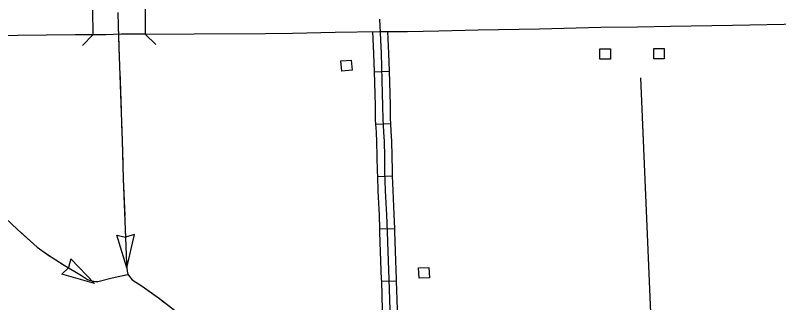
# Model space of a CAD drawing. Extents: x 1084508 to 1142749, y 1057638 to 1093403.
# Drawn here: x 1121021 to 1123432, y 1061638 to 1062547 of the extents above; entities that cross this region are included whole.
import ezdxf

# ---------------------------------------------------------------- set-up
doc = ezdxf.new("R2010")
doc.units = 0
for name, color, linetype in [('Level 15', 7, 'Continuous'), ('Level 32', 7, 'Continuous'), ('Level 37', 7, 'Continuous'), ('Level 43', 7, 'Continuous'), ('Level 5', 7, 'Continuous'), ('Level 56', 7, 'Continuous')]:
    doc.layers.add(name, color=color, linetype=linetype)

msp = doc.modelspace()

# ---------------------------------------------------------------- linework, layer by layer
at = {"layer": 'Level 15'}
for p, q in [((1121264.8, 1062563.6), (1121266.2, 1062485.1)), ((1121430.7, 1062565.8), (1121431.6, 1062487.4))]:
    msp.add_line(p, q, dxfattribs=at)
for points in [[(1122170.9, 1062495.7), (1122259.4, 1062495.7), (1122358.3, 1062498), (1122482.8, 1062500.8), (1122676.6, 1062504.4), (1122869.6, 1062509), (1122985.6, 1062510.4), (1123090.5, 1062512.5), (1123285.7, 1062516), (1123503.8, 1062519.9), (1123710.3, 1062524.1), (1123770.8, 1062526.4)], [(1121266.2, 1062485.1), (1121210.6, 1062485.2), (1121029, 1062483.3), (1120838, 1062481.7), (1120699.7, 1062480.6)], [(1121431.6, 1062487.4), (1121355.4, 1062486.7), (1121306.9, 1062485.1), (1121266.2, 1062485.1)], [(1121431.6, 1062487.4), (1121585.6, 1062488.6), (1121811.2, 1062489.3), (1121896.9, 1062490.5), (1122031, 1062493.7), (1122170.9, 1062495.7)]]:
    msp.add_lwpolyline(points, dxfattribs=at)
at = {"layer": 'Level 32'}
for p, q in [((1122154.1, 1062368.6), (1122201.2, 1062370)), ((1122158.8, 1062202.2), (1122205.8, 1062205.2)), ((1122164.4, 1062037.3), (1122211.5, 1062038.9)), ((1122171.2, 1061871.7), (1122218.2, 1061873.3)), ((1122177, 1061706.1), (1122224.1, 1061707.6))]:
    msp.add_line(p, q, dxfattribs=at)
for points in [[(1122170.9, 1062534.9), (1122176, 1062425.6), (1122179.8, 1062299.5), (1122180.9, 1062261), (1122181.4, 1062218.5), (1122183.9, 1062178.9), (1122185.4, 1062147.8), (1122186.5, 1062100.6), (1122187.3, 1062055), (1122189.5, 1061992.3), (1122193.2, 1061915.7), (1122195, 1061862.2), (1122197.2, 1061800), (1122200.4, 1061712.2), (1122203.5, 1061616.2)], [(1122149.2, 1062495.4), (1122152.5, 1062424.7), (1122154.1, 1062368.6)], [(1122196.3, 1062495.7), (1122199.5, 1062426.5), (1122201.2, 1062370)], [(1122154.1, 1062368.6), (1122156.2, 1062298.8), (1122157.3, 1062260.6), (1122157.9, 1062217.7), (1122158.8, 1062202.2)], [(1122201.2, 1062370), (1122203.3, 1062300.2), (1122204.4, 1062261.5), (1122204.9, 1062219.4), (1122205.8, 1062205.2)], [(1122158.8, 1062202.2), (1122160.4, 1062177.6), (1122161.8, 1062147), (1122163, 1062100.1), (1122163.8, 1062054.4), (1122164.4, 1062037.3)], [(1122205.8, 1062205.2), (1122207.4, 1062180.2), (1122208.9, 1062148.7), (1122210.1, 1062101.1), (1122210.9, 1062055.7), (1122211.5, 1062038.9)], [(1122164.4, 1062037.3), (1122166, 1061991.3), (1122169.6, 1061914.7), (1122171.2, 1061871.7)], [(1122211.5, 1062038.9), (1122213, 1061993.2), (1122216.7, 1061916.7), (1122218.2, 1061873.3)], [(1122218.2, 1061873.3), (1122218.6, 1061863.1), (1122220.7, 1061800.9), (1122223.9, 1061713), (1122224.1, 1061707.6)], [(1122171.2, 1061871.7), (1122171.5, 1061861.4), (1122173.7, 1061799.2), (1122176.8, 1061711.4), (1122177, 1061706.1)], [(1122177, 1061706.1), (1122180, 1061615.4), (1122183, 1061540.3)], [(1122224.1, 1061707.6), (1122227.1, 1061617.1), (1122230, 1061542.2)]]:
    msp.add_lwpolyline(points, dxfattribs=at)
at = {"layer": 'Level 37'}
for points in [[(1121266.1, 1062485.1), (1121233.3, 1062451.3)], [(1121465.3, 1062454.4), (1121431.6, 1062487.4)]]:
    msp.add_lwpolyline(points, dxfattribs=at)
at = {"layer": 'Level 43'}
for p, q in [((1121373.1, 1061748.6), (1121341.3, 1061851.6)), ((1121341.3, 1061851.5), (1121369.2, 1061845.2)), ((1121397, 1061853.7), (1121369.6, 1061845.2)), ((1121373.1, 1061748.6), (1121397, 1061853.7)), ((1121196.9, 1061776.6), (1121189, 1061749.1)), ((1121271.7, 1061699.1), (1121196.9, 1061776.6)), ((1121168.2, 1061728.9), (1121188.8, 1061748.8)), ((1121271.7, 1061699.1), (1121168.2, 1061728.9))]:
    msp.add_line(p, q, dxfattribs=at)
for points in [[(1121344.5, 1062555.5), (1121346.4, 1062513.6), (1121348.2, 1062445.5), (1121358.2, 1062151.2), (1121362, 1062030), (1121369.5, 1061843.8), (1121372.6, 1061761.9), (1121374.5, 1061738.2), (1121376.3, 1061728.8), (1121381.3, 1061720.7), (1121390.1, 1061710.7), (1121421.9, 1061690.1), (1121476.3, 1061651.3), (1121561.2, 1061585.1), (1121590.6, 1061558.8), (1121621.2, 1061538.8), (1121642.4, 1061522.6), (1121677.4, 1061503.2), (1121703, 1061485.1), (1121742.4, 1061458.2), (1121786.7, 1061425.7), (1121861.7, 1061370.1), (1121934.7, 1061317.6), (1122008.4, 1061264.5)], [(1121347.1, 1062486.7), (1121348.2, 1062445.5), (1121349.4, 1062411.1)], [(1121350.8, 1062369.7), (1121355, 1062245.5)], [(1121356.4, 1062204.1), (1121358.2, 1062151.2), (1121360.4, 1062079.9)], [(1121361.7, 1062038.4), (1121362, 1062030), (1121366.6, 1061914.2)], [(1120970.2, 1061923.6), (1121028.2, 1061869.9), (1121090.3, 1061814.3), (1121122.3, 1061790.7), (1121175.1, 1061757.3), (1121230.6, 1061723.8), (1121249.5, 1061711.6), (1121261.7, 1061707.8), (1121268.8, 1061706.4), (1121274.9, 1061705), (1121281.5, 1061705), (1121286.2, 1061705.9), (1121326.7, 1061716.8), (1121376.1, 1061727.6)], [(1121368.3, 1061872.8), (1121369.5, 1061843.8), (1121372.6, 1061761.9), (1121373.6, 1061748.7)], [(1121034.4, 1061864.3), (1121090.3, 1061814.3), (1121122.3, 1061790.7), (1121130.4, 1061785.6)], [(1121165.4, 1061763.4), (1121175.1, 1061757.3), (1121230.6, 1061723.8), (1121249.5, 1061711.6), (1121261.7, 1061707.8), (1121268.8, 1061706.4), (1121274.1, 1061705.2)], [(1121314.4, 1061713.5), (1121326.7, 1061716.8), (1121375, 1061727.4)], [(1121375, 1061727.4), (1121376.1, 1061727.6)], [(1121389.1, 1061711.8), (1121390.1, 1061710.7), (1121421.9, 1061690.1), (1121440.4, 1061676.9)], [(1121440.4, 1061676.9), (1121476.3, 1061651.3), (1121490.6, 1061640.2)]]:
    msp.add_lwpolyline(points, dxfattribs=at)
at = {"layer": 'Level 5'}
msp.add_lwpolyline([(1122995.7, 1062348.9), (1123056.2, 1060913.5)], dxfattribs=at)
at = {"layer": 'Level 56'}
for points in [[(1122867.4, 1062408.1), (1122867.4, 1062440.7), (1122900.1, 1062440.7), (1122900.1, 1062408.1)], [(1123037.6, 1062409.1), (1123037.6, 1062441.8), (1123070.3, 1062441.8), (1123070.3, 1062409.1)], [(1122051.9, 1062370), (1122049, 1062402.6), (1122081.7, 1062405.5), (1122084.6, 1062372.9)], [(1122296.4, 1061715.7), (1122294.7, 1061748.3), (1122327.4, 1061750), (1122329.2, 1061717.4)]]:
    msp.add_lwpolyline(points, close=True, dxfattribs=at)

doc.saveas('drawing.dxf')
